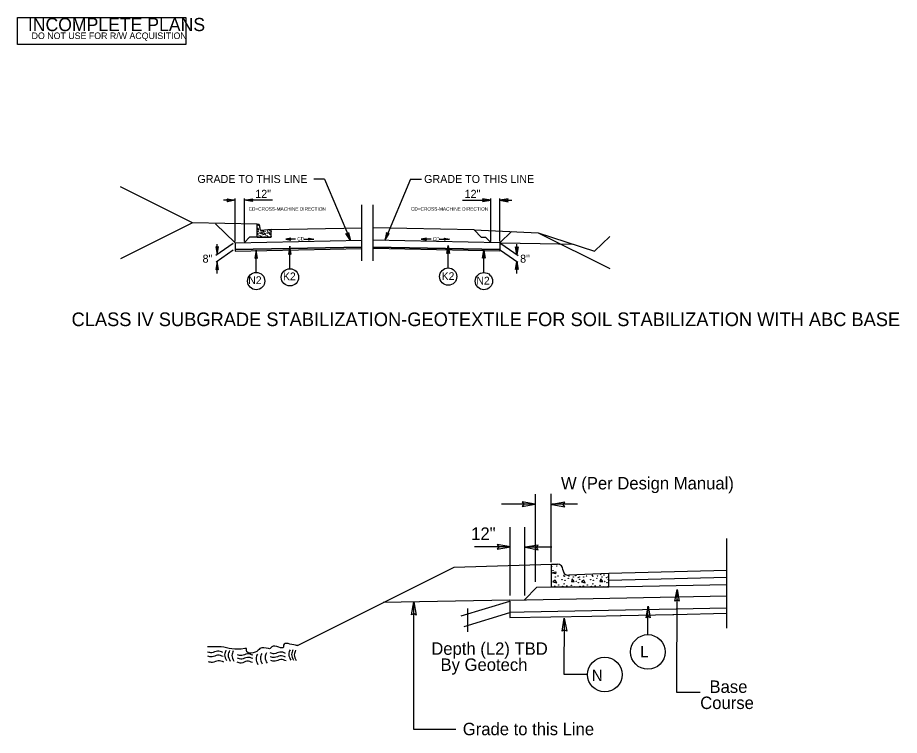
# Model space of a CAD drawing. Extents: x 1640342 to 1730599, y 538663 to 843747.
# Drawn here: x 1730223.6 to 1730377.8, y 539955.2 to 540080.7 of the extents above; entities that cross this region are included whole.
import ezdxf

# ---------------------------------------------------------------- set-up
doc = ezdxf.new("R2010")
doc.units = 0
for name, color, linetype in [('Old_Level_10', 7, 'Continuous'), ('Old_Level_11', 7, 'Continuous'), ('Old_Level_2', 7, 'Continuous'), ('Old_Level_3', 7, 'Continuous'), ('Old_Level_5', 7, 'Continuous'), ('Prop Dimension', 7, 'Continuous'), ('Prop Dimension Text', 7, 'Continuous'), ('Prop Terminator CELL', 7, 'Continuous'), ('Sheet Sticker Incomplete CELL', 7, 'Continuous'), ('Typical Curb CELL', 7, 'Continuous'), ('Typical Hinge Slope Interstate CELL', 7, 'Continuous'), ('Typical ID Circle CELL', 7, 'Continuous'), ('Typical Pavement Slope CELL', 7, 'Continuous'), ('Typical Shoulder Slope CELL', 7, 'Continuous'), ('Typical Terminator CELL', 7, 'Continuous'), ('Typical Text General CELL', 7, 'Continuous'), ('Typical Text ID Circle CELL', 7, 'Continuous'), ('Typical Text Label CELL', 7, 'Continuous')]:
    doc.layers.add(name, color=color, linetype=linetype)

msp = doc.modelspace()

# ---------------------------------------------------------------- linework, layer by layer
at = {"layer": 'Old_Level_10'}
msp.add_line((1730272.51, 539970.92), (1730299.92, 539984.62), dxfattribs=at)
at = {"layer": 'Old_Level_11'}
for p, q in [((1730314.15, 539982.05), (1730314.15, 539997.4)), ((1730316.87, 539985.49), (1730316.87, 539997.44)), ((1730314.09, 539995.64), (1730308.21, 539995.64)), ((1730321.51, 539995.61), (1730317.06, 539995.61)), ((1730309.71, 539979.68), (1730309.71, 539991.62)), ((1730312.27, 539979.68), (1730312.27, 539991.61)), ((1730347.6, 539973.96), (1730347.6, 539989.6)), ((1730309.35, 539988.19), (1730303.48, 539988.19)), ((1730316.98, 539988.09), (1730312.53, 539988.09)), ((1730301.14, 539976.11), (1730309.62, 539978.68)), ((1730301.64, 539974.21), (1730309.62, 539976.68))]:
    msp.add_line(p, q, dxfattribs=at)
for points in [[(1730311.79, 539995.24), (1730314.07, 539995.62), (1730311.79, 539996.03), (1730312.08, 539995.62)], [(1730319.25, 539995.96), (1730316.97, 539995.59), (1730319.25, 539995.17), (1730318.96, 539995.59)], [(1730307.46, 539987.78), (1730309.74, 539988.15), (1730307.46, 539988.57), (1730307.75, 539988.15)], [(1730314.59, 539988.46), (1730312.31, 539988.09), (1730314.59, 539987.67), (1730314.3, 539988.09)]]:
    msp.add_lwpolyline(points, close=True, dxfattribs=at)
at = {"layer": 'Old_Level_2'}
for p, q in [((1730299.92, 539984.62), (1730316.94, 539985.15)), ((1730314.38, 539981.1), (1730312.19, 539978.9)), ((1730309.63, 539978.85), (1730287.5, 539978.41))]:
    msp.add_line(p, q, dxfattribs=at)
for points in [[(1730272.51, 539970.92), (1730272.16, 539970.95), (1730270.09, 539970.95), (1730270.09, 539970.66), (1730268.02, 539970.66), (1730267.73, 539970.36), (1730267.43, 539970.36), (1730265.95, 539970.36), (1730265.66, 539970.07), (1730263.59, 539970.07), (1730263.59, 539970.36), (1730263.29, 539970.36), (1730259.15, 539970.66), (1730256.8, 539970.66)], [(1730259.48, 539969.7), (1730258.52, 539969.94), (1730257.52, 539969.64), (1730256.8, 539969.77)], [(1730259.51, 539968.97), (1730258.55, 539969.21), (1730257.56, 539968.91), (1730256.83, 539969.04)], [(1730259.99, 539970.08), (1730259.76, 539969.29), (1730260.09, 539968.26)], [(1730260.62, 539970.02), (1730260.39, 539969.22), (1730260.72, 539968.2)], [(1730261.28, 539969.98), (1730261.05, 539969.19), (1730261.38, 539968.16)], [(1730264.71, 539969.21), (1730263.75, 539969.44), (1730262.76, 539969.14), (1730262.03, 539969.27)], [(1730265.49, 539969.42), (1730265.26, 539968.63), (1730265.59, 539967.6)], [(1730266.25, 539969.52), (1730266.02, 539968.73), (1730266.35, 539967.7)], [(1730267.08, 539969.62), (1730266.85, 539968.83), (1730267.18, 539967.8)], [(1730270.41, 539969.54), (1730269.45, 539969.77), (1730268.45, 539969.47), (1730267.72, 539969.6)], [(1730270.44, 539968.88), (1730269.48, 539969.11), (1730268.49, 539968.81), (1730267.76, 539968.94)], [(1730271.22, 539970.18), (1730270.99, 539969.39), (1730271.32, 539968.36)], [(1730271.72, 539970.15), (1730271.48, 539969.36), (1730271.81, 539968.33)], [(1730272.18, 539970.08), (1730271.95, 539969.29), (1730272.28, 539968.26)], [(1730259.61, 539968.01), (1730258.65, 539968.25), (1730257.66, 539967.95), (1730256.93, 539968.08)], [(1730264.64, 539967.91), (1730263.68, 539968.15), (1730262.69, 539967.85), (1730261.96, 539967.98)], [(1730264.71, 539968.61), (1730263.75, 539968.84), (1730262.76, 539968.54), (1730262.03, 539968.68)], [(1730270.54, 539968.21), (1730269.58, 539968.44), (1730268.59, 539968.15), (1730267.86, 539968.28)]]:
    msp.add_spline(points, degree=3, dxfattribs=at)
at = {"layer": 'Old_Level_3'}
for p, q in [((1730347.6, 539984.03), (1730326.94, 539983.48)), ((1730326.94, 539981.15), (1730347.6, 539981.59)), ((1730347.6, 539982.83), (1730326.97, 539982.28)), ((1730314.38, 539981.1), (1730316.94, 539981.15)), ((1730309.62, 539978.68), (1730309.62, 539976.68)), ((1730309.63, 539978.85), (1730347.6, 539979.61)), ((1730347.59, 539976.54), (1730347.59, 539977.44)), ((1730309.62, 539976.68), (1730309.62, 539975.78)), ((1730329.09, 539976.17), (1730329.1, 539976.21)), ((1730329.1, 539976.21), (1730329.11, 539976.17)), ((1730329.11, 539976.17), (1730338.18, 539976.35)), ((1730338.31, 539976.35), (1730347.59, 539976.54))]:
    msp.add_line(p, q, dxfattribs=at)
for points in [[(1730347.59, 539977.44), (1730312.18, 539976.73), (1730309.62, 539976.68)], [(1730309.62, 539975.78), (1730323.98, 539976.07), (1730329.09, 539976.17)], [(1730338.18, 539976.35), (1730338.31, 539976.35)]]:
    msp.add_lwpolyline(points, dxfattribs=at)
at = {"layer": 'Old_Level_5'}
for p, q in [((1730338.87, 539962.67), (1730338.9, 539980.38)), ((1730292.85, 539956.24), (1730292.88, 539978.32)), ((1730319.17, 539965.82), (1730319.19, 539975.55)), ((1730323.23, 539965.82), (1730319.17, 539965.82)), ((1730342.93, 539962.67), (1730338.87, 539962.67)), ((1730300.18, 539956.24), (1730292.85, 539956.24))]:
    msp.add_line(p, q, dxfattribs=at)
at = {"layer": 'Prop Dimension'}
for p, q in [((1730277.25, 540052.45), (1730275.35, 540052.45)), ((1730277.25, 540052.45), (1730281.78, 540041.76)), ((1730292.29, 540052.45), (1730287.76, 540041.76)), ((1730292.29, 540052.45), (1730294.18, 540052.45)), ((1730283.77, 540038.22), (1730283.77, 540047.98)), ((1730285.77, 540038.22), (1730285.77, 540047.98)), ((1730272.16, 540041.99), (1730270.46, 540041.99)), ((1730273.66, 540041.99), (1730275.37, 540041.99)), ((1730295.87, 540041.99), (1730294.17, 540041.99)), ((1730297.37, 540041.99), (1730299.08, 540041.99))]:
    msp.add_line(p, q, dxfattribs=at)
at = {"layer": 'Prop Dimension Text'}
for p, q in [((1730261.62, 540048.8), (1730259.56, 540048.8)), ((1730261.62, 540041.55), (1730261.62, 540049.12)), ((1730263.22, 540041.55), (1730263.22, 540049.12)), ((1730268.14, 540048.8), (1730263.22, 540048.8)), ((1730301.39, 540048.8), (1730306.31, 540048.8)), ((1730306.31, 540041.55), (1730306.31, 540049.12)), ((1730307.91, 540041.55), (1730307.91, 540049.12)), ((1730307.91, 540048.8), (1730309.98, 540048.8)), ((1730261.24, 540041.25), (1730258.23, 540039.14)), ((1730261.28, 540040.03), (1730258.27, 540037.93)), ((1730258.44, 540039.29), (1730258.44, 540041.1)), ((1730308.03, 540040.03), (1730311.03, 540037.93)), ((1730308.06, 540041.25), (1730311.08, 540039.14)), ((1730310.86, 540039.29), (1730310.86, 540041.1)), ((1730258.45, 540035.99), (1730258.45, 540038.05)), ((1730310.86, 540035.99), (1730310.86, 540038.05))]:
    msp.add_line(p, q, dxfattribs=at)
at = {"layer": 'Prop Terminator CELL'}
for points in [[(1730271.36, 540042.15), (1730270.46, 540041.99), (1730271.36, 540041.83), (1730271.25, 540041.99)], [(1730274.47, 540042.15), (1730275.37, 540041.99), (1730274.46, 540041.83), (1730274.58, 540041.99)], [(1730295.07, 540042.15), (1730294.17, 540041.99), (1730295.07, 540041.83), (1730294.96, 540041.99)], [(1730298.18, 540042.15), (1730299.08, 540041.99), (1730298.18, 540041.83), (1730298.29, 540041.99)], [(1730258.21, 540040.64), (1730258.44, 540039.29), (1730258.68, 540040.65), (1730258.44, 540040.48)], [(1730311.09, 540040.64), (1730310.86, 540039.29), (1730310.62, 540040.65), (1730310.86, 540040.48)], [(1730258.68, 540036.7), (1730258.45, 540038.05), (1730258.21, 540036.69), (1730258.45, 540036.86)], [(1730310.62, 540036.7), (1730310.86, 540038.05), (1730311.1, 540036.69), (1730310.86, 540036.86)]]:
    msp.add_lwpolyline(points, close=True, dxfattribs=at)
at = {"layer": 'Sheet Sticker Incomplete CELL'}
msp.add_lwpolyline([(1730223.57, 540076.03), (1730223.57, 540080.73), (1730252.97, 540080.73), (1730252.97, 540076.03)], close=True, dxfattribs=at)
at = {"layer": 'Typical Curb CELL'}
for p, q in [((1730265.44, 540042.35), (1730265.44, 540044.58)), ((1730265.44, 540044.58), (1730265.7, 540044.58)), ((1730265.47, 540043.73), (1730265.63, 540043.83)), ((1730265.61, 540043.63), (1730265.47, 540043.73)), ((1730265.63, 540043.83), (1730265.61, 540043.63)), ((1730265.93, 540044.02), (1730265.93, 540044.04)), ((1730267.92, 540043.65), (1730266.18, 540043.48)), ((1730266.33, 540043.15), (1730266.3, 540042.89)), ((1730266.42, 540042.88), (1730266.33, 540043.15)), ((1730267.57, 540043.15), (1730267.54, 540042.89)), ((1730267.66, 540042.88), (1730267.57, 540043.15)), ((1730267.92, 540042.35), (1730267.92, 540043.65)), ((1730265.44, 540042.35), (1730267.92, 540042.35)), ((1730265.6, 540043.02), (1730265.5, 540042.85)), ((1730265.5, 540042.85), (1730265.66, 540042.77)), ((1730265.66, 540042.77), (1730265.6, 540043.02)), ((1730266.3, 540042.89), (1730266.42, 540042.88)), ((1730266.84, 540043.02), (1730266.73, 540042.85)), ((1730266.73, 540042.85), (1730266.9, 540042.77)), ((1730266.9, 540042.77), (1730266.84, 540043.02)), ((1730267.54, 540042.89), (1730267.66, 540042.88)), ((1730316.94, 539981.15), (1730316.94, 539985.15)), ((1730316.94, 539985.15), (1730317.98, 539985.15)), ((1730317.08, 539983.63), (1730317.7, 539983.81)), ((1730317.63, 539983.45), (1730317.08, 539983.63)), ((1730317.7, 539983.81), (1730317.63, 539983.45)), ((1730318.94, 539984.15), (1730318.94, 539984.19)), ((1730326.94, 539983.48), (1730319.94, 539983.19)), ((1730326.94, 539981.15), (1730326.94, 539983.48)), ((1730317.59, 539982.36), (1730317.18, 539982.06)), ((1730317.18, 539982.06), (1730317.84, 539981.9)), ((1730317.84, 539981.9), (1730317.59, 539982.36)), ((1730320.55, 539982.58), (1730320.42, 539982.13)), ((1730320.42, 539982.13), (1730320.9, 539982.11)), ((1730320.9, 539982.11), (1730320.55, 539982.58)), ((1730322.58, 539982.36), (1730322.17, 539982.06)), ((1730322.17, 539982.06), (1730322.83, 539981.9)), ((1730322.83, 539981.9), (1730322.58, 539982.36)), ((1730325.55, 539982.58), (1730325.41, 539982.13)), ((1730325.41, 539982.13), (1730325.9, 539982.11)), ((1730325.9, 539982.11), (1730325.55, 539982.58)), ((1730316.94, 539981.15), (1730326.94, 539981.15))]:
    msp.add_line(p, q, dxfattribs=at)
for centre in [(1730316.99, 539984.71), (1730317.86, 539984.84), (1730317.2, 539983.98), (1730318.07, 539983.09), (1730319.09, 539983.2), (1730319.16, 539983), (1730319.98, 539983.06), (1730321.15, 539983.12), (1730323.06, 539983.09), (1730324.09, 539983.2), (1730324.16, 539983), (1730324.98, 539983.06), (1730325.57, 539983.31), (1730326.14, 539983.25), (1730317.59, 539982.88), (1730318.2, 539981.49), (1730318.77, 539982.43), (1730319.14, 539981.7), (1730319.28, 539982.31), (1730319.87, 539982.66), (1730320.42, 539981.45), (1730320.76, 539982.91), (1730321.26, 539982.11), (1730321.58, 539982.75), (1730321.65, 539981.92), (1730321.81, 539982.88), (1730321.87, 539982.5), (1730322.58, 539982.88), (1730323.2, 539981.49), (1730323.77, 539982.43), (1730324.14, 539981.7), (1730324.27, 539982.31), (1730324.87, 539982.66), (1730325.41, 539981.45), (1730325.76, 539982.91), (1730326.26, 539982.11), (1730326.58, 539982.75), (1730326.64, 539981.92), (1730326.8, 539982.88), (1730326.87, 539982.5), (1730317.52, 539981.33), (1730318.91, 539981.24), (1730319.6, 539981.35), (1730321.06, 539981.17), (1730321.9, 539981.26), (1730322.51, 539981.33), (1730323.91, 539981.24), (1730324.59, 539981.35), (1730326.05, 539981.17), (1730326.89, 539981.26)]:
    msp.add_circle(centre, 0.0321, dxfattribs=at)
for centre, start, end in [((1730317.98, 539984.19), 0, 90), ((1730319.9, 539984.15), 180, 272.3845)]:
    msp.add_arc(centre, 0.958, start, end, dxfattribs=at)
for centre in [(1730265.45, 540044.33), (1730265.5, 540043.92), (1730265.6, 540043.31), (1730265.67, 540044.41), (1730265.72, 540043.43), (1730265.97, 540043.49), (1730265.99, 540043.38), (1730266.16, 540043.19), (1730266.19, 540043.41), (1730266.39, 540043.33), (1730266.48, 540043.42), (1730266.59, 540043.24), (1730266.64, 540043.31), (1730266.66, 540043.1), (1730266.84, 540043.31), (1730266.96, 540043.43), (1730267.21, 540043.49), (1730267.23, 540043.38), (1730267.4, 540043.19), (1730267.43, 540043.41), (1730267.58, 540043.55), (1730267.62, 540043.33), (1730267.72, 540043.52), (1730267.83, 540043.24), (1730267.88, 540043.31), (1730267.9, 540043.1), (1730265.58, 540042.45), (1730265.75, 540042.54), (1730265.89, 540043.06), (1730265.93, 540042.4), (1730265.98, 540042.65), (1730266.02, 540043), (1730266.1, 540042.46), (1730266.3, 540042.51), (1730266.46, 540042.36), (1730266.51, 540042.88), (1730266.61, 540042.78), (1730266.67, 540042.41), (1730266.82, 540042.45), (1730266.99, 540042.54), (1730267.13, 540043.06), (1730267.16, 540042.4), (1730267.22, 540042.65), (1730267.26, 540043), (1730267.33, 540042.46), (1730267.54, 540042.51), (1730267.7, 540042.36), (1730267.75, 540042.88), (1730267.84, 540042.78), (1730267.91, 540042.41)]:
    msp.add_ellipse(centre, major_axis=(0, 0.0179), ratio=0.444444, dxfattribs=at)
for centre, major_axis, end_param in [((1730265.7, 540044.04), (0, 0.534), 6.283185), ((1730266.17, 540044.02), (0, -0.534), 6.324802)]:
    msp.add_ellipse(centre, major_axis=major_axis, ratio=0.444444, start_param=4.712389, end_param=end_param, dxfattribs=at)
at = {"layer": 'Typical Hinge Slope Interstate CELL'}
for p, q in [((1730254.13, 540044.85), (1730241.57, 540051.13)), ((1730254.13, 540044.85), (1730241.57, 540038.57)), ((1730314.63, 540043.09), (1730327.15, 540036.83)), ((1730314.63, 540043.09), (1730324.48, 540039.9)), ((1730324.48, 540039.9), (1730327.11, 540042.43))]:
    msp.add_line(p, q, dxfattribs=at)
for points in [[(1730283.77, 540040.6), (1730261.62, 540040.16), (1730261.63, 540039.88), (1730283.77, 540040.32)], [(1730285.77, 540040.6), (1730307.91, 540040.16), (1730307.91, 540039.88), (1730285.76, 540040.32)]]:
    msp.add_lwpolyline(points, close=True, dxfattribs=at)
at = {"layer": 'Typical ID Circle CELL'}
for p, q in [((1730265.29, 540036.17), (1730265.29, 540040.08)), ((1730271.19, 540036.83), (1730271.19, 540040.74)), ((1730298.87, 540036.96), (1730298.87, 540040.87)), ((1730305.11, 540036.15), (1730305.11, 540040.07)), ((1730333.8, 539972.79), (1730333.8, 539977.65))]:
    msp.add_line(p, q, dxfattribs=at)
for centre, radius in [((1730298.87, 540035.44), 1.51), ((1730265.29, 540034.65), 1.51), ((1730271.19, 540035.31), 1.51), ((1730305.11, 540034.64), 1.51), ((1730333.8, 539969.78), 3.03), ((1730326.26, 539965.82), 3.03)]:
    msp.add_circle(centre, radius, dxfattribs=at)
at = {"layer": 'Typical Pavement Slope CELL'}
for p, q in [((1730267.92, 540043.65), (1730283.77, 540043.96)), ((1730303.44, 540043.61), (1730285.77, 540043.96)), ((1730285.77, 540043.96), (1730285.77, 540043.96)), ((1730305.46, 540042.27), (1730304.71, 540042.29)), ((1730261.62, 540040.16), (1730283.77, 540040.6)), ((1730261.63, 540039.88), (1730283.77, 540040.32)), ((1730307.91, 540039.88), (1730285.76, 540040.32)), ((1730307.91, 540040.16), (1730285.77, 540040.6)), ((1730302.27, 539977.39), (1730302.27, 539973.32))]:
    msp.add_line(p, q, dxfattribs=at)
for points in [[(1730292.47, 539976.25), (1730292.87, 539978.56), (1730293.28, 539976.24), (1730292.87, 539976.53)], [(1730318.78, 539973.4), (1730319.18, 539975.7), (1730319.59, 539973.39), (1730319.18, 539973.68)]]:
    msp.add_lwpolyline(points, close=True, dxfattribs=at)
at = {"layer": 'Typical Shoulder Slope CELL'}
for p, q in [((1730265.44, 540044.58), (1730254.13, 540044.85)), ((1730258.16, 540044.68), (1730261.62, 540041.36)), ((1730303.44, 540043.61), (1730314.63, 540043.09)), ((1730304.72, 540042.27), (1730303.44, 540043.61)), ((1730309.95, 540043.31), (1730307.91, 540041.36)), ((1730261.62, 540041.35), (1730283.77, 540041.8)), ((1730263.22, 540041.39), (1730264.14, 540042.35)), ((1730265.44, 540042.35), (1730264.14, 540042.35)), ((1730307.91, 540041.36), (1730285.77, 540041.8)), ((1730306.31, 540041.39), (1730305.46, 540042.27)), ((1730261.62, 540041.35), (1730261.62, 540040.15)), ((1730261.62, 540040.16), (1730283.77, 540040.6)), ((1730307.91, 540040.16), (1730285.77, 540040.6)), ((1730307.91, 540041.36), (1730318.53, 540041.14)), ((1730307.91, 540041.35), (1730307.91, 540040.15)), ((1730318.16, 540041.14), (1730320.81, 540041.09))]:
    msp.add_line(p, q, dxfattribs=at)
at = {"layer": 'Typical Terminator CELL'}
for points in [[(1730260.2, 540049.04), (1730261.62, 540048.8), (1730260.19, 540048.54), (1730260.37, 540048.8)], [(1730264.65, 540048.55), (1730263.22, 540048.8), (1730264.65, 540049.05), (1730264.47, 540048.8)], [(1730304.89, 540048.55), (1730306.31, 540048.8), (1730304.88, 540049.05), (1730305.06, 540048.8)], [(1730309.34, 540049.04), (1730307.91, 540048.8), (1730309.35, 540048.54), (1730309.17, 540048.8)], [(1730281.44, 540043.14), (1730281.78, 540041.76), (1730280.99, 540042.95), (1730281.29, 540042.89)], [(1730288.09, 540043.14), (1730287.76, 540041.76), (1730288.55, 540042.95), (1730288.25, 540042.89)], [(1730265.53, 540038.68), (1730265.29, 540040.08), (1730265.04, 540038.67), (1730265.29, 540038.85)], [(1730271.43, 540039.34), (1730271.19, 540040.74), (1730270.94, 540039.33), (1730271.19, 540039.51)], [(1730298.63, 540039.47), (1730298.87, 540040.87), (1730299.12, 540039.46), (1730298.87, 540039.64)], [(1730304.87, 540038.66), (1730305.11, 540040.07), (1730305.36, 540038.66), (1730305.11, 540038.84)], [(1730338.53, 539978.67), (1730338.89, 539980.72), (1730339.25, 539978.66), (1730338.89, 539978.92)], [(1730333.48, 539975.75), (1730333.83, 539977.8), (1730334.2, 539975.74), (1730333.83, 539976)]]:
    msp.add_lwpolyline(points, close=True, dxfattribs=at)

# ---------------------------------------------------------------- texts
at = {"layer": 'Old_Level_3'}
for s, p in [('W (Per Design Manual)', (1730318.59, 539998.21)), ('Depth (L2) TBD', (1730295.91, 539969.28)), ('  By Geotech', (1730295.91, 539966.47)), ('  Base', (1730342.95, 539962.62)), ('Course', (1730342.95, 539959.8)), ('Grade to this Line', (1730301.42, 539955.22))]:
    msp.add_text(s, height=2.176, dxfattribs=at).set_placement(p)
at = {"layer": 'Old_Level_5'}
msp.add_text('12"', height=2.176, dxfattribs=at).set_placement((1730302.89, 539989.39))
at = {"layer": 'Prop Dimension Text'}
for s, p in [('12"', (1730265.13, 540049.21)), ('12"', (1730301.75, 540049.21)), ('8"', (1730255.91, 540037.87)), ('8"', (1730311.45, 540037.87))]:
    msp.add_text(s, height=1.4, dxfattribs=at).set_placement(p)
at = {"layer": 'Sheet Sticker Incomplete CELL'}
for s, height, p in [('INCOMPLETE PLANS', 2.304, (1730225.36, 540078.37)), ('DO NOT USE FOR R/W ACQUISITION', 1.152, (1730226.01, 540076.98))]:
    msp.add_text(s, height=height, dxfattribs=at).set_placement(p)
at = {"layer": 'Typical Hinge Slope Interstate CELL'}
for s, p in [('CD=CROSS-MACHINE DIRECTION', (1730263.96, 540046.97)), ('CD=CROSS-MACHINE DIRECTION', (1730292.35, 540046.97)), ('CD', (1730272.47, 540041.75)), ('CD', (1730296.17, 540041.72))]:
    msp.add_text(s, height=0.6, dxfattribs=at).set_placement(p)
at = {"layer": 'Typical Pavement Slope CELL'}
for s, p in [('L ', (1730332.45, 539968.83)), ('N ', (1730323.97, 539964.7))]:
    msp.add_text(s, height=1.983, dxfattribs=at).set_placement(p)
at = {"layer": 'Typical Text General CELL'}
for p in [(1730255.01, 540051.81), (1730294.66, 540051.81)]:
    msp.add_text('GRADE TO THIS LINE', height=1.4, dxfattribs=at).set_placement(p)
at = {"layer": 'Typical Text ID Circle CELL'}
for s, p in [('N2', (1730263.91, 540034.13)), ('K2', (1730269.98, 540034.8)), ('K2', (1730297.73, 540034.84)), ('N2', (1730303.81, 540034.05))]:
    msp.add_text(s, height=1.356, dxfattribs=at).set_placement(p)
at = {"layer": 'Typical Text Label CELL'}
msp.add_text('CLASS IV SUBGRADE STABILIZATION-GEOTEXTILE FOR SOIL STABILIZATION WITH ABC BASE', height=2.3871, rotation=360, dxfattribs=at).set_placement((1730233, 540026.77))

doc.saveas('drawing.dxf')
